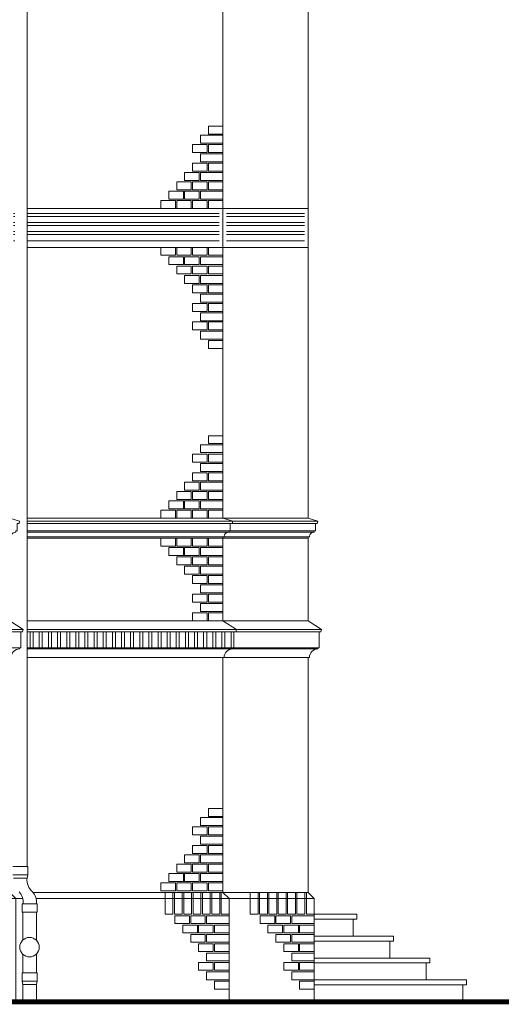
# Model space of a CAD drawing. Header units: millimetres. Extents: x 402 to 79005, y -7782 to 89952.
# Tile 337 of 423: x 39457 to 39861, y 29627 to 30436. Entities that reach past the tile are written whole.
import ezdxf

# ---------------------------------------------------------------- set-up
doc = ezdxf.new("R2010")
doc.units = ezdxf.units.MM
doc.header["$LTSCALE"] = 10
doc.layers.get('0').update_dxf_attribs({"lineweight": 0})
doc.layers.add('kreski', color=8, linetype='Continuous', lineweight=5)

msp = doc.modelspace()

# ---------------------------------------------------------------- hatches: boundary and pattern name
h = msp.add_hatch()
h.set_pattern_fill('ANSI32,_O', color=8, scale=20, angle=315)
h.set_pattern_definition([(0, (39968.3454, 31769.518), (2e-15, 7.5), []), (0, (39970.8454, 31767.018), (2e-15, 7.5), [])])
h.paths.add_polyline_path([(39627.19, 30277.95), (39691.19, 30277.95), (39691.19, 30252.05), (39627.19, 30252.05)])
h.paths.add_polyline_path([(39382.19, 30277.95), (39446.19, 30277.95), (39446.19, 30252.05), (39382.19, 30252.05)])
h.paths.add_polyline_path([(39279.19, 30277.95), (39376.19, 30277.95), (39376.19, 30252.05), (39279.19, 30252.05)])
h.paths.add_polyline_path([(39453.31, 30252.05), (39453.31, 30277.95), (39452.19, 30277.95), (39452.19, 30252.05)])
h.paths.add_polyline_path([(39463.31, 30277.95), (39463.31, 30252.05), (39621.19, 30252.05), (39621.19, 30277.95)])
h.paths.add_polyline_path([(38914.31, 30252.05), (38914.31, 30277.95), (38913.19, 30277.95), (38913.19, 30252.05)])
h.paths.add_polyline_path([(38924.31, 30277.95), (38924.31, 30252.05), (39019.19, 30252.05), (39019.19, 30277.95)])
at = {"layer": 'kreski'}
h = msp.add_hatch(dxfattribs=at)
h.set_pattern_fill('ANSI32', color=8, scale=20, angle=45, style=0)
h.set_pattern_definition([(90, (39968.3454, 31769.518), (-7.5, 1e-15), []), (90, (39970.8454, 31772.018), (-7.5, 1e-15), [])])
h.paths.add_polyline_path([(39388.19, 29933.13), (38924.31, 29933.13), (38924.31, 29920.13), (39388.19, 29920.13)])
h.paths.add_polyline_path([(39633.19, 29933.13), (39463.31, 29933.13), (39463.31, 29920.13), (39633.19, 29920.13)])

# ---------------------------------------------------------------- linework, layer by layer
for p, q in [((39694.19, 30026.63), (39463.31, 30026.63)), ((39463.31, 30024.13), (39702.22, 30024.13)), ((39463.31, 30022.13), (39701.72, 30022.13)), ((39700.19, 30016.13), (39463.31, 30016.13)), ((39699.19, 30015.13), (39463.31, 30015.13)), ((39694.19, 30011.13), (39463.31, 30011.13)), ((39694.19, 30010.13), (39463.31, 30010.13)), ((39463.31, 29942.13), (39694.19, 29942.13)), ((39459.69, 29933.13), (38920.69, 29933.13)), ((39460.19, 29935.13), (38921.19, 29935.13)), ((39705.19, 29935.13), (39463.31, 29935.13)), ((39703.19, 29933.13), (39463.31, 29933.13)), ((39458.19, 29920.13), (38924.31, 29920.13)), ((39703.19, 29920.13), (39463.31, 29920.13)), ((39702.19, 29919.13), (39463.31, 29919.13)), ((39694.19, 29912.13), (39463.31, 29912.13)), ((39463.99, 29740.27), (39451.59, 29740.27)), ((39463.99, 29740.27), (39463.99, 29733.39)), ((39463.99, 29733.39), (39451.59, 29733.39)), ((39463.99, 29733.39), (39463.29, 29730.73)), ((39463.29, 29730.73), (39452.29, 29730.73)), ((39694.19, 29719.13), (39468.15, 29719.13)), ((39459.69, 29714.13), (39200.19, 29714.13)), ((39459.97, 29709.72), (39459.27, 29709.72)), ((39459.27, 29709.72), (39459.27, 29702.72)), ((39470.97, 29709.72), (39459.97, 29709.72)), ((39699.19, 29714.13), (39470.69, 29714.13)), ((39470.97, 29709.72), (39471.67, 29709.72)), ((39471.67, 29709.72), (39471.67, 29702.72)), ((39471.67, 29702.72), (39459.27, 29702.72)), ((39459.97, 29702.72), (39459.97, 29680.05)), ((39470.97, 29702.72), (39470.97, 29679.77)), ((39734.19, 29701.13), (39699.19, 29701.13)), ((39699.19, 29701.13), (39699.19, 29683.13)), ((39734.19, 29697.13), (39734.19, 29701.13)), ((39734.19, 29697.13), (39699.19, 29697.13)), ((39731.19, 29683.13), (39731.19, 29697.13)), ((39699.19, 29683.13), (39734.19, 29683.13)), ((39699.19, 29665.13), (39699.19, 29683.13)), ((39699.19, 29683.13), (39764.19, 29683.13)), ((39764.19, 29683.13), (39764.19, 29679.13)), ((39699.19, 29679.13), (39764.19, 29679.13)), ((39761.19, 29679.13), (39761.19, 29665.13)), ((39459.97, 29668.17), (39459.97, 29653.1)), ((39470.97, 29668.45), (39470.97, 29653.1)), ((39764.19, 29665.13), (39699.19, 29665.13)), ((39699.19, 29647.13), (39699.19, 29665.13)), ((39699.19, 29665.13), (39794.19, 29665.13)), ((39699.19, 29661.13), (39794.19, 29661.13)), ((39791.19, 29661.13), (39791.19, 29647.13)), ((39794.19, 29665.13), (39794.19, 29661.13)), ((39459.97, 29653.1), (39459.27, 29653.1)), ((39459.27, 29653.1), (39459.27, 29646.1)), ((39470.97, 29653.1), (39459.97, 29653.1)), ((39470.97, 29653.1), (39471.67, 29653.1)), ((39471.67, 29653.1), (39471.67, 29646.1)), ((39459.27, 29646.1), (39459.97, 29643.43)), ((39471.67, 29646.1), (39459.27, 29646.1)), ((39459.97, 29643.43), (39459.97, 29629.13)), ((39470.97, 29643.43), (39459.97, 29643.43)), ((39471.67, 29646.1), (39470.97, 29643.43)), ((39470.97, 29643.43), (39470.97, 29629.13)), ((39794.19, 29647.13), (39699.19, 29647.13)), ((39699.19, 29629.13), (39699.19, 29647.13)), ((39699.19, 29647.13), (39824.19, 29647.13)), ((39699.19, 29643.13), (39824.19, 29643.13)), ((39821.19, 29643.13), (39821.19, 29629.13)), ((39824.19, 29647.13), (39824.19, 29643.13)), ((39824.19, 29629.13), (39699.19, 29629.13))]:
    msp.add_line(p, q)
msp.add_lwpolyline([(39463.31, 29740.27), (39463.31, 31277.94), (39510.87, 31320.72), (39510.87, 31334.43)])
at = {"color": 7}
for points in [[(39454.19, 29629.13), (39454.19, 29714.13), (39449.19, 29719.13), (39449.19, 29911.13), (39449.19, 29912.13), (39450.19, 29912.13, -0.414214), (39457.19, 29919.13), (39457.19, 29920.13), (39458.19, 29920.13), (39458.19, 29933.13), (39459.69, 29933.13), (39460.19, 29935.13), (39449.19, 29942.13), (39449.19, 30011.13), (39450.19, 30011.13, -0.414214), (39454.19, 30015.13), (39454.19, 30016.13), (39455.19, 30016.13), (39455.19, 30022.13), (39456.69, 30022.13), (39457.19, 30024.13), (39449.19, 30026.63), (39449.19, 31240.11)], [(39699.19, 29629.13), (39699.19, 29714.13), (39694.19, 29719.13), (39694.19, 29911.13), (39694.19, 29912.13), (39695.19, 29912.13, -0.414214), (39702.19, 29919.13), (39702.19, 29920.13), (39703.19, 29920.13), (39703.19, 29933.13), (39704.69, 29933.13), (39705.19, 29935.13), (39694.19, 29942.13), (39694.19, 30011.13), (39695.19, 30011.13, -0.414214), (39699.19, 30015.13), (39699.19, 30016.13), (39700.19, 30016.13), (39700.19, 30022.13), (39701.69, 30022.13), (39702.19, 30024.13), (39694.19, 30026.63), (39694.19, 31240.11)]]:
    msp.add_lwpolyline(points, format="xyb", dxfattribs=at)
msp.add_lwpolyline([(39629.19, 29629.13), (39629.19, 29714.13), (39624.19, 29719.13), (39624.19, 29911.13), (39624.19, 29912.13), (39625.19, 29912.13, -0.414214), (39632.19, 29919.13), (39632.19, 29920.13), (39633.19, 29920.13), (39633.19, 29933.13), (39634.69, 29933.13), (39635.19, 29935.13), (39624.19, 29942.13), (39624.19, 30011.13), (39625.19, 30011.13, -0.414214), (39629.19, 30015.13), (39629.19, 30016.13), (39630.19, 30016.13), (39630.19, 30022.13), (39631.69, 30022.13), (39632.19, 30024.13), (39624.19, 30026.63), (39624.19, 31240.11)], format="xyb")
at = {"color": 8}
msp.add_lwpolyline([(39463.31, 30280.95), (39694.19, 30280.95), (39694.19, 30249.05), (39463.31, 30249.05)], dxfattribs=at)
at = {"const_width": 4}
msp.add_lwpolyline([(39859.02, 29629.13), (38915.19, 29629.13)], dxfattribs=at)
msp.add_circle((39465.33, 29674.11), 8)
for centre, radius, start, end in [((39476.25, 29729.45), 13.02, 174.37034, 229.1773), ((39447.67, 29711.15), 12.39, 353.33808, 42.96979), ((39458.67, 29711.15), 12.39, 353.33808, 42.96979)]:
    msp.add_arc(centre, radius, start, end)
at = {"layer": 'kreski'}
for points in [[(39624.19, 30342.12), (39612.19, 30342.12), (39612.19, 30348.62), (39624.19, 30348.62)], [(39624.19, 30334.71), (39605.69, 30334.71), (39605.69, 30341.21), (39624.19, 30341.21)], [(39611.19, 30327.03), (39599.19, 30327.03), (39599.19, 30333.53), (39611.19, 30333.53)], [(39624.19, 30327.03), (39612.19, 30327.03), (39612.19, 30333.53), (39624.19, 30333.53)], [(39624.19, 30319.35), (39605.69, 30319.35), (39605.69, 30325.85), (39624.19, 30325.85)], [(39611.19, 30311.67), (39599.19, 30311.67), (39599.19, 30318.17), (39611.19, 30318.17)], [(39624.19, 30311.67), (39612.19, 30311.67), (39612.19, 30318.17), (39624.19, 30318.17)], [(39604.69, 30303.99), (39592.69, 30303.99), (39592.69, 30310.49), (39604.69, 30310.49)], [(39624.19, 30303.99), (39605.69, 30303.99), (39605.69, 30310.49), (39624.19, 30310.49)], [(39598.19, 30296.31), (39586.19, 30296.31), (39586.19, 30302.81), (39598.19, 30302.81)], [(39611.19, 30296.31), (39599.19, 30296.31), (39599.19, 30302.81), (39611.19, 30302.81)], [(39624.19, 30296.31), (39612.19, 30296.31), (39612.19, 30302.81), (39624.19, 30302.81)], [(39591.69, 30288.63), (39579.69, 30288.63), (39579.69, 30295.13), (39591.69, 30295.13)], [(39604.69, 30288.63), (39592.69, 30288.63), (39592.69, 30295.13), (39604.69, 30295.13)], [(39624.19, 30288.63), (39605.69, 30288.63), (39605.69, 30295.13), (39624.19, 30295.13)], [(39585.19, 30280.95), (39573.19, 30280.95), (39573.19, 30287.45), (39585.19, 30287.45)], [(39598.19, 30280.95), (39586.19, 30280.95), (39586.19, 30287.45), (39598.19, 30287.45)], [(39611.19, 30280.95), (39599.19, 30280.95), (39599.19, 30287.45), (39611.19, 30287.45)], [(39624.19, 30280.95), (39612.19, 30280.95), (39612.19, 30287.45), (39624.19, 30287.45)], [(39585.19, 30249.05), (39573.19, 30249.05), (39573.19, 30242.55), (39585.19, 30242.55)], [(39598.19, 30249.05), (39586.19, 30249.05), (39586.19, 30242.55), (39598.19, 30242.55)], [(39611.19, 30249.05), (39599.19, 30249.05), (39599.19, 30242.55), (39611.19, 30242.55)], [(39624.19, 30249.05), (39612.19, 30249.05), (39612.19, 30242.55), (39624.19, 30242.55)], [(39591.69, 30241.37), (39579.69, 30241.37), (39579.69, 30234.87), (39591.69, 30234.87)], [(39604.69, 30241.37), (39592.69, 30241.37), (39592.69, 30234.87), (39604.69, 30234.87)], [(39624.19, 30241.37), (39605.69, 30241.37), (39605.69, 30234.87), (39624.19, 30234.87)], [(39598.19, 30233.69), (39586.19, 30233.69), (39586.19, 30227.19), (39598.19, 30227.19)], [(39611.19, 30233.69), (39599.19, 30233.69), (39599.19, 30227.19), (39611.19, 30227.19)], [(39624.19, 30233.69), (39612.19, 30233.69), (39612.19, 30227.19), (39624.19, 30227.19)], [(39604.69, 30226.01), (39592.69, 30226.01), (39592.69, 30219.51), (39604.69, 30219.51)], [(39624.19, 30226.01), (39605.69, 30226.01), (39605.69, 30219.51), (39624.19, 30219.51)], [(39611.19, 30218.33), (39599.19, 30218.33), (39599.19, 30211.83), (39611.19, 30211.83)], [(39624.19, 30218.33), (39612.19, 30218.33), (39612.19, 30211.83), (39624.19, 30211.83)], [(39624.19, 30210.65), (39605.69, 30210.65), (39605.69, 30204.15), (39624.19, 30204.15)], [(39611.19, 30202.97), (39599.19, 30202.97), (39599.19, 30196.47), (39611.19, 30196.47)], [(39624.19, 30202.97), (39612.19, 30202.97), (39612.19, 30196.47), (39624.19, 30196.47)], [(39624.19, 30195.29), (39605.69, 30195.29), (39605.69, 30188.79), (39624.19, 30188.79)], [(39611.19, 30187.87), (39599.19, 30187.87), (39599.19, 30181.37), (39611.19, 30181.37)], [(39624.19, 30187.87), (39612.19, 30187.87), (39612.19, 30181.37), (39624.19, 30181.37)], [(39624.19, 30180.19), (39605.69, 30180.19), (39605.69, 30173.69), (39624.19, 30173.69)], [(39624.19, 30172.51), (39612.19, 30172.51), (39612.19, 30166.01), (39624.19, 30166.01)], [(39624.19, 30080.39), (39605.69, 30080.39), (39605.69, 30086.89), (39624.19, 30086.89)], [(39624.19, 30087.8), (39612.19, 30087.8), (39612.19, 30094.3), (39624.19, 30094.3)], [(39611.19, 30072.71), (39599.19, 30072.71), (39599.19, 30079.21), (39611.19, 30079.21)], [(39624.19, 30072.71), (39612.19, 30072.71), (39612.19, 30079.21), (39624.19, 30079.21)], [(39624.19, 30065.03), (39605.69, 30065.03), (39605.69, 30071.53), (39624.19, 30071.53)], [(39611.19, 30057.35), (39599.19, 30057.35), (39599.19, 30063.85), (39611.19, 30063.85)], [(39624.19, 30057.35), (39612.19, 30057.35), (39612.19, 30063.85), (39624.19, 30063.85)], [(39604.69, 30049.67), (39592.69, 30049.67), (39592.69, 30056.17), (39604.69, 30056.17)], [(39624.19, 30049.67), (39605.69, 30049.67), (39605.69, 30056.17), (39624.19, 30056.17)], [(39598.19, 30041.99), (39586.19, 30041.99), (39586.19, 30048.49), (39598.19, 30048.49)], [(39611.19, 30041.99), (39599.19, 30041.99), (39599.19, 30048.49), (39611.19, 30048.49)], [(39624.19, 30041.99), (39612.19, 30041.99), (39612.19, 30048.49), (39624.19, 30048.49)], [(39591.69, 30034.31), (39579.69, 30034.31), (39579.69, 30040.81), (39591.69, 30040.81)], [(39604.69, 30034.31), (39592.69, 30034.31), (39592.69, 30040.81), (39604.69, 30040.81)], [(39624.19, 30034.31), (39605.69, 30034.31), (39605.69, 30040.81), (39624.19, 30040.81)], [(39585.19, 30026.63), (39573.19, 30026.63), (39573.19, 30033.13), (39585.19, 30033.13)], [(39598.19, 30026.63), (39586.19, 30026.63), (39586.19, 30033.13), (39598.19, 30033.13)], [(39611.19, 30026.63), (39599.19, 30026.63), (39599.19, 30033.13), (39611.19, 30033.13)], [(39624.19, 30026.63), (39612.19, 30026.63), (39612.19, 30033.13), (39624.19, 30033.13)], [(39585.19, 30010.13), (39573.19, 30010.13), (39573.19, 30003.63), (39585.19, 30003.63)], [(39598.19, 30010.13), (39586.19, 30010.13), (39586.19, 30003.63), (39598.19, 30003.63)], [(39611.19, 30010.13), (39599.19, 30010.13), (39599.19, 30003.63), (39611.19, 30003.63)], [(39624.19, 30010.13), (39612.19, 30010.13), (39612.19, 30003.63), (39624.19, 30003.63)], [(39591.69, 30002.45), (39579.69, 30002.45), (39579.69, 29995.95), (39591.69, 29995.95)], [(39604.69, 30002.45), (39592.69, 30002.45), (39592.69, 29995.95), (39604.69, 29995.95)], [(39624.19, 30002.45), (39605.69, 30002.45), (39605.69, 29995.95), (39624.19, 29995.95)], [(39598.19, 29994.77), (39586.19, 29994.77), (39586.19, 29988.27), (39598.19, 29988.27)], [(39611.19, 29994.77), (39599.19, 29994.77), (39599.19, 29988.27), (39611.19, 29988.27)], [(39624.19, 29994.77), (39612.19, 29994.77), (39612.19, 29988.27), (39624.19, 29988.27)], [(39604.69, 29987.09), (39592.69, 29987.09), (39592.69, 29980.59), (39604.69, 29980.59)], [(39624.19, 29987.09), (39605.69, 29987.09), (39605.69, 29980.59), (39624.19, 29980.59)], [(39611.19, 29979.41), (39599.19, 29979.41), (39599.19, 29972.91), (39611.19, 29972.91)], [(39624.19, 29979.41), (39612.19, 29979.41), (39612.19, 29972.91), (39624.19, 29972.91)], [(39624.19, 29971.73), (39605.69, 29971.73), (39605.69, 29965.23), (39624.19, 29965.23)], [(39611.19, 29964.05), (39599.19, 29964.05), (39599.19, 29957.55), (39611.19, 29957.55)], [(39624.19, 29964.05), (39612.19, 29964.05), (39612.19, 29957.55), (39624.19, 29957.55)], [(39624.19, 29956.37), (39605.69, 29956.37), (39605.69, 29949.87), (39624.19, 29949.87)], [(39611.19, 29948.69), (39599.19, 29948.69), (39599.19, 29942.19), (39611.19, 29942.19)], [(39624.19, 29948.69), (39612.19, 29948.69), (39612.19, 29942.19), (39624.19, 29942.19)], [(39624.19, 29781.48), (39612.19, 29781.48), (39612.19, 29787.98), (39624.19, 29787.98)], [(39624.19, 29774.07), (39605.69, 29774.07), (39605.69, 29780.57), (39624.19, 29780.57)], [(39611.19, 29766.39), (39599.19, 29766.39), (39599.19, 29772.89), (39611.19, 29772.89)], [(39624.19, 29766.39), (39612.19, 29766.39), (39612.19, 29772.89), (39624.19, 29772.89)], [(39624.19, 29758.71), (39605.69, 29758.71), (39605.69, 29765.21), (39624.19, 29765.21)], [(39611.19, 29751.03), (39599.19, 29751.03), (39599.19, 29757.53), (39611.19, 29757.53)], [(39624.19, 29751.03), (39612.19, 29751.03), (39612.19, 29757.53), (39624.19, 29757.53)], [(39604.69, 29743.35), (39592.69, 29743.35), (39592.69, 29749.85), (39604.69, 29749.85)], [(39624.19, 29743.35), (39605.69, 29743.35), (39605.69, 29749.85), (39624.19, 29749.85)], [(39598.19, 29735.67), (39586.19, 29735.67), (39586.19, 29742.17), (39598.19, 29742.17)], [(39611.19, 29735.67), (39599.19, 29735.67), (39599.19, 29742.17), (39611.19, 29742.17)], [(39624.19, 29735.67), (39612.19, 29735.67), (39612.19, 29742.17), (39624.19, 29742.17)], [(39591.69, 29727.99), (39579.69, 29727.99), (39579.69, 29734.49), (39591.69, 29734.49)], [(39604.69, 29727.99), (39592.69, 29727.99), (39592.69, 29734.49), (39604.69, 29734.49)], [(39624.19, 29727.99), (39605.69, 29727.99), (39605.69, 29734.49), (39624.19, 29734.49)], [(39585.19, 29720.31), (39573.19, 29720.31), (39573.19, 29726.81), (39585.19, 29726.81)], [(39598.19, 29720.31), (39586.19, 29720.31), (39586.19, 29726.81), (39598.19, 29726.81)], [(39611.19, 29720.31), (39599.19, 29720.31), (39599.19, 29726.81), (39611.19, 29726.81)], [(39624.19, 29720.31), (39612.19, 29720.31), (39612.19, 29726.81), (39624.19, 29726.81)], [(39576.61, 29719.13), (39576.61, 29701.13), (39583.11, 29701.13), (39583.11, 29719.13)], [(39584.29, 29719.13), (39584.29, 29701.13), (39590.79, 29701.13), (39590.79, 29719.13)], [(39591.97, 29719.13), (39591.97, 29701.13), (39598.47, 29701.13), (39598.47, 29719.13)], [(39599.65, 29719.13), (39599.65, 29701.13), (39606.15, 29701.13), (39606.15, 29719.13)], [(39607.33, 29719.13), (39607.33, 29701.13), (39613.83, 29701.13), (39613.83, 29719.13)], [(39615.01, 29719.13), (39615.01, 29701.13), (39621.51, 29701.13), (39621.51, 29719.13)], [(39624.19, 29719.13), (39622.69, 29719.13), (39622.69, 29701.13), (39629.19, 29701.13), (39629.19, 29714.13)], [(39646.61, 29719.13), (39646.61, 29701.13), (39653.11, 29701.13), (39653.11, 29719.13)], [(39654.29, 29719.13), (39654.29, 29701.13), (39660.79, 29701.13), (39660.79, 29719.13)], [(39661.97, 29719.13), (39661.97, 29701.13), (39668.47, 29701.13), (39668.47, 29719.13)], [(39669.65, 29719.13), (39669.65, 29701.13), (39676.15, 29701.13), (39676.15, 29719.13)], [(39677.33, 29719.13), (39677.33, 29701.13), (39683.83, 29701.13), (39683.83, 29719.13)], [(39685.01, 29719.13), (39685.01, 29701.13), (39691.51, 29701.13), (39691.51, 29719.13)], [(39694.19, 29719.13), (39692.69, 29719.13), (39692.69, 29701.13), (39699.19, 29701.13), (39699.19, 29714.13)], [(39584.69, 29693.45), (39596.69, 29693.45), (39596.69, 29699.95), (39584.69, 29699.95)], [(39597.69, 29693.45), (39609.69, 29693.45), (39609.69, 29699.95), (39597.69, 29699.95)], [(39629.19, 29693.45), (39610.69, 29693.45), (39610.69, 29699.95), (39629.19, 29699.95)], [(39654.69, 29693.45), (39666.69, 29693.45), (39666.69, 29699.95), (39654.69, 29699.95)], [(39667.69, 29693.45), (39679.69, 29693.45), (39679.69, 29699.95), (39667.69, 29699.95)], [(39699.19, 29693.45), (39680.69, 29693.45), (39680.69, 29699.95), (39699.19, 29699.95)], [(39591.19, 29685.77), (39603.19, 29685.77), (39603.19, 29692.27), (39591.19, 29692.27)], [(39604.19, 29685.77), (39616.19, 29685.77), (39616.19, 29692.27), (39604.19, 29692.27)], [(39617.19, 29685.77), (39629.19, 29685.77), (39629.19, 29692.27), (39617.19, 29692.27)], [(39661.19, 29685.77), (39673.19, 29685.77), (39673.19, 29692.27), (39661.19, 29692.27)], [(39674.19, 29685.77), (39686.19, 29685.77), (39686.19, 29692.27), (39674.19, 29692.27)], [(39687.19, 29685.77), (39699.19, 29685.77), (39699.19, 29692.27), (39687.19, 29692.27)], [(39597.69, 29678.09), (39609.69, 29678.09), (39609.69, 29684.59), (39597.69, 29684.59)], [(39629.19, 29678.09), (39610.69, 29678.09), (39610.69, 29684.59), (39629.19, 29684.59)], [(39667.69, 29678.09), (39679.69, 29678.09), (39679.69, 29684.59), (39667.69, 29684.59)], [(39699.19, 29678.09), (39680.69, 29678.09), (39680.69, 29684.59), (39699.19, 29684.59)], [(39604.19, 29670.41), (39616.19, 29670.41), (39616.19, 29676.91), (39604.19, 29676.91)], [(39617.19, 29670.41), (39629.19, 29670.41), (39629.19, 29676.91), (39617.19, 29676.91)], [(39674.19, 29670.41), (39686.19, 29670.41), (39686.19, 29676.91), (39674.19, 29676.91)], [(39687.19, 29670.41), (39699.19, 29670.41), (39699.19, 29676.91), (39687.19, 29676.91)], [(39629.19, 29662.73), (39610.69, 29662.73), (39610.69, 29669.23), (39629.19, 29669.23)], [(39699.19, 29662.73), (39680.69, 29662.73), (39680.69, 29669.23), (39699.19, 29669.23)], [(39604.19, 29655.05), (39616.19, 29655.05), (39616.19, 29661.55), (39604.19, 29661.55)], [(39617.19, 29655.05), (39629.19, 29655.05), (39629.19, 29661.55), (39617.19, 29661.55)], [(39674.19, 29655.05), (39686.19, 29655.05), (39686.19, 29661.55), (39674.19, 29661.55)], [(39687.19, 29655.05), (39699.19, 29655.05), (39699.19, 29661.55), (39687.19, 29661.55)], [(39629.19, 29647.37), (39610.69, 29647.37), (39610.69, 29653.87), (39629.19, 29653.87)], [(39699.19, 29647.37), (39680.69, 29647.37), (39680.69, 29653.87), (39699.19, 29653.87)], [(39617.19, 29639.69), (39629.19, 29639.69), (39629.19, 29646.19), (39617.19, 29646.19)], [(39687.19, 29639.69), (39699.19, 29639.69), (39699.19, 29646.19), (39687.19, 29646.19)]]:
    msp.add_lwpolyline(points, close=True, dxfattribs=at)

doc.saveas('drawing.dxf')
